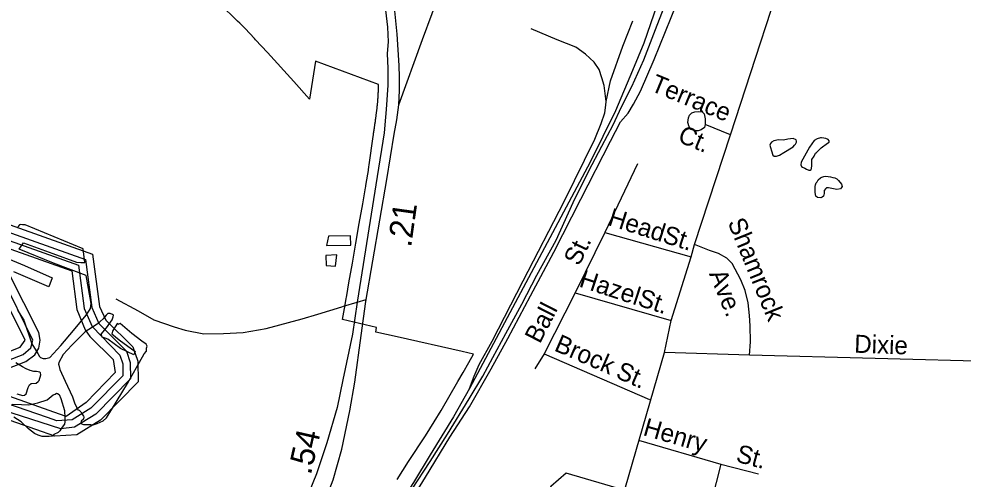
# Model space of a CAD drawing. Extents: x 2206922 to 2357709, y 510027 to 673830.
# Drawn here: x 2293008 to 2297982, y 585963 to 588391 of the extents above; entities that cross this region are included whole.
import ezdxf

# ---------------------------------------------------------------- set-up
doc = ezdxf.new("R2010")
doc.units = 0
for name, color, linetype in [('Exist Boundary Political City Limit New', 7, 'Continuous'), ('Exist Hydrographic Buffer Line', 7, 'Continuous'), ('Exist Hydrographic Lake Shore', 7, 'Continuous'), ('Exist Hydrographic Misc Water Feature', 7, 'Continuous'), ('Exist Railroad Mainline', 7, 'Continuous'), ('Exist Railroad Siding', 7, 'Continuous'), ('Exist Road Non-System Type 51', 7, 'Continuous'), ('Exist Road Non-System Type 51 Label', 7, 'Continuous'), ('Exist Road Primary Interstate Ramp 1 Lane Attributed', 7, 'Continuous'), ('Exist Road Primary US Divided Attributed', 7, 'Continuous'), ('Exist Road Primary US Mileage Tenths English Label', 7, 'Continuous'), ('Exist Road Secondary Type 51 Attributed', 7, 'Continuous'), ('Map Preparation Boundary City Limit Buffer Line', 7, 'Continuous')]:
    doc.layers.add(name, color=color, linetype=linetype)

msp = doc.modelspace()

# ---------------------------------------------------------------- linework, layer by layer
at = {"layer": 'Exist Boundary Political City Limit New'}
for points in [[(2294900.8, 587987.3), (2294901, 587991.9), (2294901.2, 587996.4), (2294901.2, 588001), (2294901.5, 588005.6), (2294901.8, 588010.1), (2294902, 588014.7), (2294902, 588019.2), (2294902.2, 588023.8), (2294902.2, 588031.8), (2294902.5, 588035.2), (2294902.5, 588044.1), (2294571.2, 588168.4), (2294538.2, 587967.1), (2294456.5, 588059.8), (2294316.8, 588213.4), (2294255.2, 588280.7), (2294248.8, 588287.8), (2294200.5, 588340.7), (2294171.2, 588368.8), (2294160.5, 588378.9), (2294066.2, 588469.2)], [(2295000, 585961.2), (2295061.2, 586056.6), (2295150.2, 586192.3), (2295195.2, 586264.8), (2295233.2, 586326.2), (2295320.2, 586478), (2295347.5, 586525.8), (2295377.5, 586578.2), (2295402.8, 586622.4), (2295343, 586635.8), (2295000, 586713.1), (2294888, 586737.6), (2294891.2, 586762.5), (2294713.2, 586806.1), (2294726.8, 586883.3), (2294732.5, 586916.2), (2294733.8, 586923.3), (2294735, 586931.5), (2294746.8, 586998.9), (2294764.8, 587101.9), (2294783, 587207.3), (2294801.2, 587311.8), (2294819.5, 587415.3), (2294834.5, 587500), (2294835.8, 587506.8), (2294836, 587509.7), (2294836, 587511.6), (2294846, 587572.2), (2294847, 587574.9), (2294848.5, 587578.8), (2294852.2, 587610.1), (2294853.8, 587621.4), (2294874, 587769.7), (2294874.8, 587774.1), (2294875.5, 587777.6), (2294875.8, 587781), (2294876.5, 587784.4), (2294876.8, 587787.8), (2294877.5, 587792.3), (2294878.2, 587795.7), (2294878.5, 587799.1), (2294879.2, 587803.6), (2294879.8, 587807), (2294880.2, 587810.4), (2294880.5, 587811.5), (2294881, 587814.9), (2294881.5, 587819.4), (2294882, 587822.8), (2294882.5, 587826.2), (2294882.8, 587827.3), (2294883.2, 587830.8), (2294883.8, 587835.2), (2294884.5, 587839.8), (2294885, 587844.3), (2294885.8, 587848.8), (2294886.2, 587852.2), (2294886.5, 587855.6), (2294887.2, 587860.1), (2294887.8, 587864.7), (2294888.5, 587868.1), (2294889, 587871.4), (2294889.2, 587876), (2294890, 587880.5), (2294890.5, 587883.9), (2294890.8, 587887.3), (2294891.5, 587891.8), (2294891.8, 587893), (2294892, 587896.4), (2294892.5, 587899.8), (2294893, 587903.1), (2294893.5, 587907.7), (2294894, 587912.2), (2294894.5, 587915.6), (2294894.5, 587916.8), (2294894.8, 587917.9), (2294895, 587920.2), (2294895, 587921.3), (2294895.2, 587922.4), (2294895.5, 587924.7), (2294895.5, 587925.8), (2294895.8, 587927), (2294896, 587930.4), (2294896.5, 587934.9), (2294897, 587939.5), (2294897.5, 587942.9), (2294897.8, 587946.3), (2294898, 587949.7), (2294898.2, 587952), (2294898.2, 587953.1), (2294898.8, 587957.7), (2294899, 587961.1), (2294899.2, 587964.5), (2294899.5, 587968.9), (2294899.8, 587973.6), (2294900.2, 587978.2), (2294900.5, 587982.8), (2294900.8, 587987.3)]]:
    msp.add_lwpolyline(points, dxfattribs=at)
at = {"layer": 'Exist Hydrographic Buffer Line'}
for points in [[(2291950.8, 587621.9), (2293359.3, 587120.8), (2293392.1, 586869), (2293429.6, 586784.4), (2293574.2, 586638.8), (2293594.9, 586577.9), (2293595.7, 586492.6), (2293412.6, 586305.4), (2293301.5, 586237), (2293229.7, 586229.1)], [(2291943.2, 587582.2), (2293322.8, 587091.4), (2293352.7, 586863.8), (2293393.3, 586767.5), (2293539.3, 586616.9), (2293554.9, 586571), (2293555.7, 586508.8), (2293387.6, 586336.8), (2293289, 586276.3), (2293208, 586271)], [(2291935.2, 587542.6), (2293286.3, 587061.9), (2293313, 586858.6), (2293357.2, 586750.5), (2293381.7, 586715.7), (2293504.7, 586595), (2293515.3, 586524.9), (2293362.4, 586368.4), (2293257, 586294.1)], [(2292818.2, 586581.8), (2293015.4, 586658.7), (2293040.9, 586695.9), (2292883.4, 587012.4)], [(2292851.4, 586551.8), (2293030, 586621.4), (2293070.2, 586656), (2293080.8, 586695.9), (2292919.1, 587030.7)], [(2292884.8, 586521.9), (2293044.3, 586584.1), (2293092.9, 586618.8), (2293113.6, 586654.9), (2293120.8, 586695.9), (2293113.6, 586737), (2292954.7, 587048.9)], [(2293257, 586294.1), (2293191.6, 586317.3), (2292960.7, 586399.2)], [(2293229.7, 586229.1), (2292917.4, 586329.5)], [(2293208, 586271), (2293158.1, 586288.2), (2292939.1, 586364.4)]]:
    msp.add_lwpolyline(points, dxfattribs=at)
at = {"layer": 'Exist Hydrographic Lake Shore'}
for points in [[(2291958.8, 587661.5), (2293395.8, 587150.3), (2293431.9, 586874.1), (2293465.9, 586801.3), (2293608.8, 586660.7), (2293634.9, 586584.7), (2293635.9, 586476.5), (2293437.8, 586273.8), (2293314, 586197.7), (2293196.9, 586190.2)], [(2293196.9, 586190.2), (2292895.9, 586294.7)]]:
    msp.add_lwpolyline(points, dxfattribs=at)
at = {"layer": 'Exist Hydrographic Misc Water Feature'}
for points in [[(2296964.5, 587724.7), (2296966.8, 587713.1), (2296972.7, 587695.1), (2296978.9, 587671.1), (2296986.7, 587667.1), (2296999.2, 587667.2), (2297015.2, 587671.3), (2297036.9, 587685.4), (2297086.7, 587716.1), (2297094.5, 587724.2), (2297098.4, 587730.1), (2297104.4, 587740.2), (2297104.2, 587746.3), (2297102.1, 587752.3), (2297085.9, 587760), (2297058, 587755.7), (2297036.1, 587751.7), (2297010, 587753.6), (2296984.4, 587747.3), (2296972.7, 587740.9), (2296966.4, 587733), (2296964.5, 587724.7)], [(2297196.4, 587749), (2297172.4, 587714.9), (2297129.2, 587634.6), (2297127.3, 587620.7), (2297131.4, 587612.4), (2297135.5, 587608.6), (2297147.4, 587602.7), (2297157.7, 587598.7), (2297170, 587592.8), (2297177.6, 587592.9), (2297181.9, 587595.1), (2297185.2, 587613.2), (2297185.4, 587639.2), (2297185.2, 587648.9), (2297197.1, 587667), (2297204.4, 587683.3), (2297208.7, 587685.2), (2297234.4, 587709.7), (2297268, 587735.8), (2297276, 587739.9), (2297276, 587748), (2297271.9, 587753.9), (2297258, 587759.6), (2297247.7, 587761.6), (2297236.2, 587763.3), (2297229.9, 587763.5), (2297213.9, 587757.3), (2297196.4, 587749)], [(2297326.2, 587538.5), (2297340.4, 587518.5), (2297344.3, 587506.6), (2297340.4, 587500.7), (2297336.3, 587494.8), (2297316.6, 587490.5), (2297272.7, 587499.9), (2297262.5, 587499.9), (2297258.4, 587496), (2297250.8, 587485.8), (2297250.6, 587470), (2297247.1, 587455.9), (2297238.9, 587449.9), (2297232.9, 587447.5), (2297214.9, 587449.4), (2297206.9, 587455.5), (2297202.6, 587475.2), (2297202.4, 587507.2), (2297204.6, 587515.4), (2297207.9, 587525.5), (2297212.4, 587531.3), (2297218.4, 587541.4), (2297229.9, 587551.8), (2297237.7, 587555.5), (2297247.7, 587559.6), (2297257.7, 587561.8), (2297271.9, 587560), (2297284, 587558.2), (2297296.1, 587554), (2297305.9, 587552.1), (2297316, 587546.5), (2297326.2, 587538.5)], [(2293000.9, 586854.5), (2293033.5, 586802.5), (2293076.7, 586677.2), (2293107.3, 586625.6), (2293117.3, 586609.5), (2293121.4, 586605.6), (2293135.2, 586599.9), (2293149.3, 586599.8), (2293171.3, 586604.2), (2293228.7, 586668.5), (2293295.7, 586747.2), (2293363.2, 586827.9), (2293380.8, 586854), (2293384.9, 586864), (2293388.4, 586889.8), (2293363.2, 587037.6), (2293190.7, 587102), (2293009.7, 587176.3), (2293031.6, 587210.4), (2293186.2, 587153.8), (2293310.7, 587107.1), (2293334.5, 587105.1), (2293356.2, 587105.5), (2293347.4, 587177.4), (2293040.4, 587304.3), (2293026.9, 587304.4), (2293018.7, 587306.4), (2293010.7, 587304.4), (2293003.1, 587294.2)], [(2294628.8, 587195.3), (2294756.5, 587196.7), (2294754.3, 587246.6), (2294638.4, 587245.3), (2294628.8, 587195.3)], [(2292954.1, 587125.9), (2293036.8, 587090.4), (2293183.2, 587025.7), (2293165.9, 586977.6)], [(2294626.1, 587089.4), (2294676.1, 587086), (2294683.1, 587145.8), (2294625.3, 587143.5), (2294626.1, 587089.4)], [(2293165.9, 586977.6), (2292981.2, 587056.2)], [(2293334.3, 586256), (2293348.4, 586251.9), (2293386.4, 586252.2), (2293398.5, 586250.4), (2293420.4, 586256.8), (2293452.4, 586270.7), (2293470, 586287.1), (2293495.7, 586329.4), (2293579.9, 586468), (2293627.3, 586552.5), (2293668.5, 586624.6), (2293680.6, 586638.9), (2293680.4, 586654.8), (2293684.1, 586664.8), (2293678.2, 586675), (2293656.2, 586690.5), (2293603.5, 586732.1), (2293541.6, 586783.6), (2293529.3, 586779.3), (2293527.4, 586785.3), (2293503.7, 586747.2), (2293498.1, 586728.9), (2293536.1, 586697.2), (2293620.7, 586636.2), (2293613.2, 586618.3), (2293542.6, 586651.7), (2293476.4, 586701), (2293462, 586706.8), (2293446.4, 586712.3), (2293441.9, 586728.4), (2293469.8, 586760.7), (2293499.4, 586802.9), (2293504.9, 586819.1), (2293506.9, 586828.9), (2293501, 586831.1), (2293488.9, 586837), (2293476.8, 586836.7), (2293467, 586828.5), (2293451.4, 586808.5), (2293419.6, 586780.5), (2293357.9, 586739.9), (2293286.7, 586669.1), (2293241.2, 586620.8), (2293219.2, 586578.7), (2293217.4, 586570.5), (2293217.8, 586564.3), (2293223.6, 586540.7), (2293252.3, 586480.8), (2293291, 586397.1), (2293301.5, 586365.6), (2293317.7, 586329.5), (2293325.9, 586327.8), (2293333.9, 586317.7), (2293341.9, 586306), (2293347.8, 586296.1), (2293350.1, 586291.7), (2293348, 586279.9), (2293336.1, 586269.9), (2293334.3, 586256)], [(2292997, 586412.7), (2293029.4, 586404.9), (2293037.4, 586407), (2293047.2, 586412.8), (2293056.6, 586447.1), (2293062.6, 586457.1), (2293064.6, 586461.3), (2293072.8, 586467.3), (2293098.3, 586469.6), (2293110.2, 586477.5), (2293114.7, 586483.7), (2293123.9, 586513.5), (2293121.6, 586523.6), (2293118.2, 586527.4), (2293100.1, 586531.3), (2293086, 586531.4), (2293067.9, 586537), (2293045.8, 586544.8), (2293027.9, 586554.8), (2292991.4, 586576.5)], [(2292973.4, 586358.2), (2293021.6, 586356.6), (2293059.7, 586355.4), (2293107.3, 586365.6), (2293157.3, 586382), (2293189.3, 586408.4), (2293198.7, 586412.3), (2293206.7, 586416.7), (2293210.6, 586414.5), (2293221.1, 586410.5), (2293228.9, 586388.7), (2293248, 586325), (2293250.2, 586286.9), (2293250.4, 586265), (2293248.4, 586253.1), (2293236.9, 586237), (2293228.7, 586226.9), (2293223.1, 586218.8), (2293215.1, 586208.6), (2293193, 586198.6), (2293185.2, 586190.4), (2293167.2, 586188.3)], [(2293167.2, 586188.3), (2293130.9, 586188.1), (2293109.1, 586195.8), (2293090.9, 586203.4), (2293058.7, 586229.3), (2293020.3, 586264.8), (2292982.2, 586290.4)]]:
    msp.add_lwpolyline(points, dxfattribs=at)
at = {"layer": 'Exist Railroad Mainline'}
for points in [[(2295078.7, 585908.9), (2295175.2, 586055.7), (2295265.7, 586200.4), (2295379.8, 586387.4), (2295452.8, 586506.1), (2295503.8, 586604.4), (2295572.5, 586731), (2295657, 586885.8), (2295735.6, 587038.3), (2295837.7, 587223.2), (2295927.9, 587421.9), (2296010.2, 587588.6), (2296079.1, 587719.1), (2296137.9, 587831.7), (2296183, 587926.2), (2296236, 588034.4), (2296300.6, 588175.1), (2296370.9, 588357.6), (2296454.6, 588576.2), (2296583.7, 588897.3), (2296737.3, 589338.6), (2297251.5, 590780.7), (2297372.9, 591159.4), (2297805, 592506.8)], [(2296169.2, 591130), (2296437.4, 589781.5), (2296454.2, 589709.6), (2296468.7, 589647.9), (2296473.4, 589565.9), (2296486.4, 589464), (2296493.5, 589340.1), (2296498.4, 589238.3), (2296491.7, 589102.3), (2296481, 588970.3), (2296466, 588852.3), (2296437.4, 588714.1), (2296406.6, 588591.8), (2296352.2, 588415.3), (2296299.8, 588263.1), (2296241.1, 588118.5), (2296151.2, 587905.8), (2296017.8, 587634.6), (2295381.3, 586441.3)], [(2295381.3, 586441.3), (2295296.9, 586292.7), (2295174.7, 586091.7), (2295086.2, 585944.9), (2294999.5, 585810.1), (2294914.7, 585681.5), (2294826.1, 585558.5), (2294735.3, 585411.8)]]:
    msp.add_lwpolyline(points, dxfattribs=at)
at = {"layer": 'Exist Railroad Siding'}
for points in [[(2294816.7, 585490.5), (2294874.2, 585545.1), (2294885.8, 585567.1), (2295047.4, 585808.5), (2295149.9, 585973.4), (2295278, 586184.5), (2295382.4, 586345.4), (2295496.3, 586544.4), (2295582.8, 586705.2), (2295702.7, 586930.1), (2295826.3, 587161.1), (2295967.7, 587440.3), (2296124.8, 587745.6), (2296177.6, 587848.1), (2296217.3, 587892.5), (2296244.9, 587940.7), (2296282.2, 588008.9), (2296354.6, 588175.6), (2296563.6, 588695.2)], [(2296100.8, 587955.2), (2296123.8, 588063.5), (2296190.1, 588245.9), (2296242.8, 588380.4)], [(2296100.8, 587955.2), (2296091.9, 588039.2), (2296079.5, 588079), (2296065.2, 588122.9), (2296038.8, 588162.6), (2295992.5, 588204.1), (2295942.1, 588241.7), (2295843.9, 588280.7), (2295707.3, 588337.4)], [(2295381.3, 586441.3), (2295406.8, 586505.6), (2295432.2, 586567.7), (2295500.9, 586690.4), (2295663.9, 587009.6), (2295879.8, 587427.5), (2296042.6, 587756.9), (2296075.9, 587839.2), (2296095.4, 587895.3), (2296099, 587935.3), (2296100.8, 587955.2)]]:
    msp.add_lwpolyline(points, dxfattribs=at)
at = {"layer": 'Exist Road Non-System Type 51'}
for p, q in [((2296756, 587779.6), (2296623.6, 587834.3)), ((2296266.2, 587625.5), (2296095.3, 587263.7)), ((2296095.3, 587263.7), (2295938.7, 586945.1)), ((2296095.3, 587263.7), (2296549.4, 587135.8)), ((2295938.7, 586945.1), (2295775.5, 586623.6)), ((2295938.7, 586945.1), (2296443.7, 586799.5)), ((2294583.1, 586833.8), (2294709, 586871.8)), ((2294709, 586871.8), (2294718.5, 586874.7)), ((2294718.5, 586874.7), (2294790, 586896.3)), ((2294790, 586896.3), (2294837.8, 586910.7)), ((2295775.5, 586623.6), (2295725.9, 586545.2)), ((2295775.5, 586623.6), (2296330.2, 586383.3)), ((2296271.5, 586168.5), (2296704.8, 586041.8)), ((2296704.8, 586041.8), (2296592.5, 585597.9)), ((2296704.8, 586041.8), (2296904.4, 585990.9))]:
    msp.add_line(p, q, dxfattribs=at)
for points in [[(2296623.6, 587834.3), (2296619.8, 587818.2), (2296601.8, 587806.1), (2296585.9, 587799.9), (2296567.9, 587799.8), (2296549.9, 587807.6), (2296539.7, 587821.6), (2296531.6, 587843.3), (2296535.3, 587869.5), (2296541.2, 587883.5), (2296553, 587895.5), (2296568.9, 587899.8), (2296587, 587901.8), (2296606.9, 587900), (2296617.1, 587890.2), (2296623.4, 587864.3), (2296623.6, 587834.3)], [(2300809, 587184.6), (2300455.1, 587076.9), (2300325.3, 587042), (2300126.7, 586986.5), (2299640.5, 586848.9), (2299264.2, 586746.4), (2298958.6, 586655), (2298809.6, 586614), (2298742.5, 586595.4), (2298691.2, 586583.3), (2298580.2, 586579.4), (2298180.8, 586582.8), (2296856.1, 586617), (2296408.5, 586631.4)], [(2296856.1, 586617), (2296861.4, 586687.6), (2296860.1, 586771.5), (2296856.1, 586826.3), (2296850.2, 586892.9), (2296833.8, 586958.8), (2296811.1, 587014.4), (2296764.8, 587100.5), (2296737.4, 587129.2), (2296693, 587152.8), (2296646, 587169.7), (2296567.7, 587201.1)], [(2293518, 586913.7), (2293636.5, 586850.7), (2293718.9, 586803.6), (2293825.3, 586766.5), (2293883.3, 586749.1), (2293981.5, 586729.9), (2294085.5, 586731), (2294189.3, 586735.9), (2294311.1, 586757.1), (2294500.5, 586808.8), (2294583.1, 586833.8)], [(2296197.1, 585905.4), (2295891.7, 585994.8), (2295809.5, 585924.3), (2295772.9, 585862.9), (2295765.1, 585808.1), (2295771.6, 585751.9), (2295780.7, 585708.8), (2295786, 585682.7), (2296109.6, 585581.5)]]:
    msp.add_lwpolyline(points, dxfattribs=at)
at = {"layer": 'Exist Road Primary Interstate Ramp 1 Lane Attributed'}
msp.add_lwpolyline([(2295008.7, 587936.6), (2295133.7, 588281), (2295236.5, 588558.6), (2295262.7, 588657.6)], dxfattribs=at)
at = {"layer": 'Exist Road Primary US Divided Attributed'}
for points in [[(2294939.6, 588436.6), (2294949, 588347.5), (2294953.2, 588268.8), (2294948, 588208.1), (2294951.4, 588128.8), (2294951.4, 588041), (2294942.9, 587912.8), (2294939.6, 587872.3), (2294932.8, 587789.6), (2294895.7, 587560), (2294790, 586896.3), (2294766.2, 586728), (2294715.2, 586486.6), (2294684.9, 586341.5), (2294630.9, 586154.1), (2294575.2, 585992.1), (2294517.9, 585848.7)], [(2295008.7, 587936.6), (2295013.8, 588013.7), (2295012.5, 588082.5), (2295010.4, 588143.9), (2295000.1, 588310.1), (2294987, 588450.1)], [(2293381.4, 584211.6), (2293482.8, 584294.2), (2293779.3, 584588.3), (2294014.7, 584847), (2294200.8, 585101), (2294323.9, 585298.5), (2294430.2, 585497.6), (2294541.5, 585703.5), (2294617.4, 585841.9), (2294662.9, 585960), (2294708.5, 586122.1), (2294750.7, 586322.9), (2294777.6, 586474.8), (2294810.6, 586721.2), (2294836, 586900.3), (2294945.7, 587543.4), (2294985.3, 587782.5), (2294998.4, 587857.7), (2295008.7, 587936.6)]]:
    msp.add_lwpolyline(points, dxfattribs=at)
at = {"layer": 'Exist Road Secondary Type 51 Attributed'}
msp.add_lwpolyline([(2295809.5, 584493.6), (2296145.8, 585721), (2296408.5, 586631.4), (2296443.7, 586799.5), (2296549.4, 587135.8), (2296567.7, 587201.1), (2296756, 587779.6), (2297102.8, 588842.5), (2297171.1, 589045.3), (2297271.2, 589353.1), (2297362.5, 589635.1), (2297469.5, 589959.6), (2297516.5, 590114.3), (2297577.9, 590282.8), (2297741, 590769.2), (2297878, 591142), (2298017.7, 591537), (2298156.1, 591978.9), (2298244.3, 592237.4), (2298354.6, 592573.7)], dxfattribs=at)
at = {"layer": 'Map Preparation Boundary City Limit Buffer Line'}
for points in [[(2294900.8, 587987.3), (2294901, 587991.9), (2294901.2, 587996.4), (2294901.2, 588001), (2294901.5, 588005.6), (2294901.8, 588010.1), (2294902, 588014.7), (2294902, 588019.2), (2294902.2, 588023.8), (2294902.2, 588031.8), (2294902.5, 588035.2), (2294902.5, 588044.1), (2294571.2, 588168.4), (2294538.2, 587967.1), (2294456.5, 588059.8), (2294316.8, 588213.4), (2294255.2, 588280.7), (2294248.8, 588287.8), (2294200.5, 588340.7), (2294171.2, 588368.8), (2294160.5, 588378.9), (2294066.2, 588469.2)], [(2295000, 585961.2), (2295061.2, 586056.6), (2295150.2, 586192.3), (2295195.2, 586264.8), (2295233.2, 586326.2), (2295320.2, 586478), (2295347.5, 586525.8), (2295377.5, 586578.2), (2295402.8, 586622.4), (2295343, 586635.8), (2295000, 586713.1), (2294888, 586737.6), (2294891.2, 586762.5), (2294713.2, 586806.1), (2294726.8, 586883.3), (2294732.5, 586916.2), (2294733.8, 586923.3), (2294735, 586931.5), (2294746.8, 586998.9), (2294764.8, 587101.9), (2294783, 587207.3), (2294801.2, 587311.8), (2294819.5, 587415.3), (2294834.5, 587500), (2294835.8, 587506.8), (2294836, 587509.7), (2294836, 587511.6), (2294846, 587572.2), (2294847, 587574.9), (2294848.5, 587578.8), (2294852.2, 587610.1), (2294853.8, 587621.4), (2294874, 587769.7), (2294874.8, 587774.1), (2294875.5, 587777.6), (2294875.8, 587781), (2294876.5, 587784.4), (2294876.8, 587787.8), (2294877.5, 587792.3), (2294878.2, 587795.7), (2294878.5, 587799.1), (2294879.2, 587803.6), (2294879.8, 587807), (2294880.2, 587810.4), (2294880.5, 587811.5), (2294881, 587814.9), (2294881.5, 587819.4), (2294882, 587822.8), (2294882.5, 587826.2), (2294882.8, 587827.3), (2294883.2, 587830.8), (2294883.8, 587835.2), (2294884.5, 587839.8), (2294885, 587844.3), (2294885.8, 587848.8), (2294886.2, 587852.2), (2294886.5, 587855.6), (2294887.2, 587860.1), (2294887.8, 587864.7), (2294888.5, 587868.1), (2294889, 587871.4), (2294889.2, 587876), (2294890, 587880.5), (2294890.5, 587883.9), (2294890.8, 587887.3), (2294891.5, 587891.8), (2294891.8, 587893), (2294892, 587896.4), (2294892.5, 587899.8), (2294893, 587903.1), (2294893.5, 587907.7), (2294894, 587912.2), (2294894.5, 587915.6), (2294894.5, 587916.8), (2294894.8, 587917.9), (2294895, 587920.2), (2294895, 587921.3), (2294895.2, 587922.4), (2294895.5, 587924.7), (2294895.5, 587925.8), (2294895.8, 587927), (2294896, 587930.4), (2294896.5, 587934.9), (2294897, 587939.5), (2294897.5, 587942.9), (2294897.8, 587946.3), (2294898, 587949.7), (2294898.2, 587952), (2294898.2, 587953.1), (2294898.8, 587957.7), (2294899, 587961.1), (2294899.2, 587964.5), (2294899.5, 587968.9), (2294899.8, 587973.6), (2294900.2, 587978.2), (2294900.5, 587982.8), (2294900.8, 587987.3)]]:
    msp.add_lwpolyline(points, dxfattribs=at)

# ---------------------------------------------------------------- texts
at = {"layer": 'Exist Road Non-System Type 51 Label'}
for s, rotation, p in [('Terrace', 337.5533, (2296329.9, 588013.6)), ('Ct.', 337.5533, (2296473.3, 587744.7)), ('Head', 342.4383, (2296105.6, 587304.5)), ('Shamrock', 292.2089, (2296740.2, 587318.3)), ('St.', 342.4383, (2296393, 587213.6)), ('St.', 64.1124, (2295958.8, 587082.9)), ('Hazel', 341.9177, (2295953.9, 586979.9)), ('Ave.', 292.2089, (2296642.3, 587046.3)), ('St.', 341.9177, (2296262.3, 586880.6)), ('Ball', 62.8459, (2295752.4, 586673.5)), ('Brock', 336.4679, (2295822.7, 586642.9)), ('Dixie', 358.0321, (2297407.2, 586630.4)), ('St.', 336.4679, (2296146.5, 586500.1)), ('Henry', 343.8918, (2296291, 586196.4)), ('St.', 344.9521, (2296780.1, 586056.7))]:
    msp.add_text(s, height=95, rotation=rotation, dxfattribs=at).set_placement(p)
at = {"layer": 'Exist Road Primary US Mileage Tenths English Label'}
for s, rotation, p in [('.21', 82.0536, (2295073.8, 587182.4)), ('.54', 77.1674, (2294545.8, 585981.9))]:
    msp.add_text(s, height=125, rotation=rotation, dxfattribs=at).set_placement(p)

doc.saveas('drawing.dxf')
